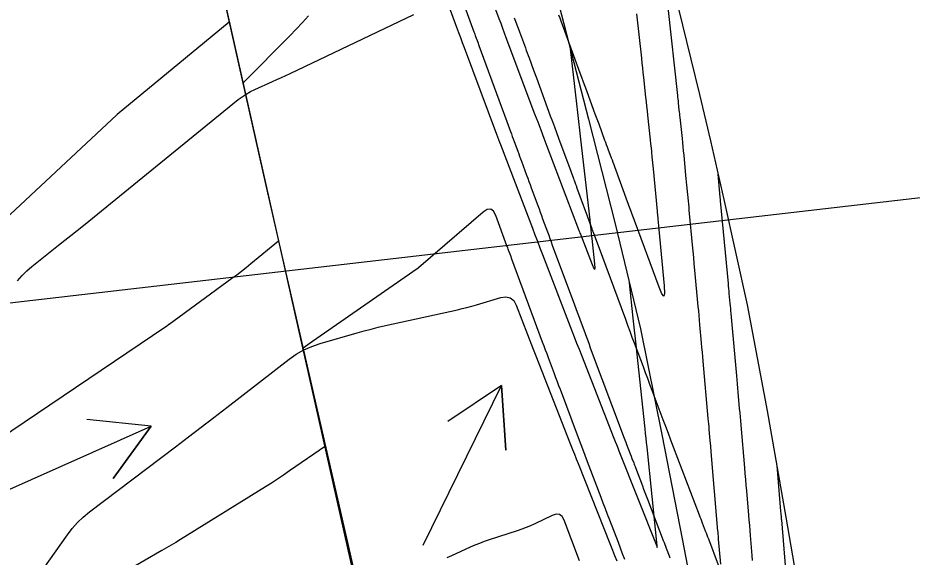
# Model space of a CAD drawing. Extents: x 954385 to 988206, y 1868364 to 1924553.
# Drawn here: x 957869.5 to 957952.4, y 1919467.8 to 1919517.8 of the extents above; entities that cross this region are included whole.
import ezdxf

# ---------------------------------------------------------------- set-up
doc = ezdxf.new("R2010")
doc.units = 0
for name, color, linetype in [('1', 7, 'Continuous'), ('Default', 7, 'Continuous'), ('Ex_Major Contours', 7, 'Continuous'), ('Ex_Minor Contours', 7, 'Continuous'), ('Perimeter', 7, 'Continuous'), ('Slopes', 7, 'Continuous')]:
    doc.layers.add(name, color=color, linetype=linetype)

msp = doc.modelspace()

# ---------------------------------------------------------------- linework, layer by layer
for points in [[(957889.132, 1919517.402), (957878.76, 1919508.844), (957878.745, 1919508.832), (957878.727, 1919508.816), (957878.717, 1919508.807), (957865.032, 1919496.051)], [(957860.57, 1919473.881), (957883.269, 1919489.183), (957883.285, 1919489.194), (957883.3, 1919489.204), (957883.315, 1919489.215), (957883.33, 1919489.227), (957883.466, 1919489.33), (957883.493, 1919489.351), (957883.521, 1919489.372), (957883.549, 1919489.392), (957883.577, 1919489.413), (957889.387, 1919493.656), (957889.833, 1919493.986), (957890.273, 1919494.323), (957890.708, 1919494.666), (957891.139, 1919495.015), (957893.706, 1919497.131)], [(957898.048, 1919478.103), (957894.737, 1919475.796), (957894.183, 1919475.416), (957893.623, 1919475.043), (957893.059, 1919474.677), (957892.49, 1919474.319), (957884.622, 1919469.443), (957884.196, 1919469.18), (957883.767, 1919468.921), (957883.337, 1919468.666), (957882.905, 1919468.413), (957864.812, 1919457.937)]]:
    msp.add_lwpolyline(points)
at = {"layer": '1'}
for points in [[(957907.064, 1919566.442), (957908.777, 1919559.571), (957909.559, 1919556.753), (957912.212, 1919547.1), (957914.83, 1919537.439), (957917.404, 1919527.768), (957919.947, 1919518.09), (957922.443, 1919508.401), (957924.909, 1919498.706), (957927.267, 1919488.986), (957929.232, 1919479.179), (957931.155, 1919469.361), (957933.04, 1919459.536), (957827.772, 1919435.913)], [(957911.386, 1919525.188), (957914.141, 1919517.733), (957914.303, 1919517.296), (957914.465, 1919516.86), (957914.628, 1919516.424), (957914.791, 1919515.988), (957917.451, 1919508.898), (957917.731, 1919508.152), (957918.012, 1919507.407), (957918.294, 1919506.662), (957918.577, 1919505.918), (957921.517, 1919498.192), (957921.56, 1919498.078), (957921.604, 1919497.964), (957921.648, 1919497.85), (957921.692, 1919497.736), (957922.77, 1919494.943), (957922.932, 1919494.572), (957923.031, 1919494.459), (957923.067, 1919494.604), (957923.039, 1919495.008), (957922.782, 1919497.352), (957922.734, 1919497.779), (957922.687, 1919498.207), (957922.639, 1919498.635), (957922.59, 1919499.063), (957921.738, 1919506.558), (957921.644, 1919507.379), (957921.549, 1919508.201), (957921.454, 1919509.022), (957921.358, 1919509.843), (957920.76, 1919514.933)], [(957909.393, 1919519.143), (957910.211, 1919516.93), (957910.387, 1919516.457), (957910.562, 1919515.984), (957910.739, 1919515.511), (957910.916, 1919515.039), (957913.925, 1919507.015), (957914.016, 1919506.773), (957914.108, 1919506.531), (957914.199, 1919506.289), (957914.291, 1919506.047), (957917.236, 1919498.309), (957917.469, 1919497.699), (957917.702, 1919497.089), (957917.936, 1919496.479), (957918.171, 1919495.87), (957920.903, 1919488.796), (957921.123, 1919488.227), (957921.344, 1919487.657), (957921.565, 1919487.088), (957921.788, 1919486.52), (957924.802, 1919478.823), (957924.917, 1919478.529), (957925.033, 1919478.236), (957925.148, 1919477.943), (957925.264, 1919477.651), (957928.767, 1919468.832), (957928.781, 1919468.798), (957928.815, 1919468.714), (957928.818, 1919468.706), (957928.82, 1919468.703), (957928.821, 1919468.706), (957928.821, 1919468.715), (957928.809, 1919468.835), (957928.807, 1919468.848), (957927.866, 1919478.016), (957927.823, 1919478.434), (957927.779, 1919478.853), (957927.735, 1919479.271), (957927.691, 1919479.689), (957926.832, 1919487.765), (957926.773, 1919488.314), (957926.714, 1919488.862), (957926.655, 1919489.411), (957926.595, 1919489.96), (957926.232, 1919493.252)], [(957869.526, 1919493.436), (957869.929, 1919493.912), (957870.369, 1919494.355), (957870.845, 1919494.764), (957873.317, 1919496.722), (957873.894, 1919497.18), (957874.469, 1919497.639), (957875.043, 1919498.101), (957875.615, 1919498.564), (957889.979, 1919510.22), (957890.337, 1919510.492), (957890.711, 1919510.738), (957891.1, 1919510.96), (957891.504, 1919511.157), (957893.152, 1919511.893), (957893.563, 1919512.079), (957893.974, 1919512.267), (957894.383, 1919512.457), (957894.791, 1919512.65), (957906.263, 1919518.12)], [(957871.887, 1919466.68), (957874.136, 1919469.887), (957874.583, 1919470.475), (957875.072, 1919471.023), (957875.602, 1919471.53), (957876.173, 1919471.998), (957884.168, 1919478.048), (957885.356, 1919478.95), (957886.542, 1919479.855), (957887.725, 1919480.763), (957888.906, 1919481.674), (957894.686, 1919486.147), (957895.353, 1919486.615), (957896.054, 1919487.014), (957896.79, 1919487.345), (957897.561, 1919487.608), (957900.983, 1919488.6), (957901.638, 1919488.784), (957902.296, 1919488.957), (957902.957, 1919489.12), (957903.62, 1919489.272), (957910.287, 1919490.743), (957910.733, 1919490.846), (957911.176, 1919490.957), (957911.617, 1919491.076), (957912.056, 1919491.203), (957914.308, 1919491.878), (957914.789, 1919491.951), (957915.188, 1919491.858), (957915.506, 1919491.6), (957915.743, 1919491.175), (957917.319, 1919487.093), (957917.379, 1919486.937), (957917.44, 1919486.781), (957917.501, 1919486.625), (957917.561, 1919486.47), (957920.785, 1919478.239), (957920.957, 1919477.8), (957921.13, 1919477.361), (957921.303, 1919476.922), (957921.477, 1919476.483), (957924.476, 1919468.934), (957924.671, 1919468.442), (957924.867, 1919467.951), (957925.064, 1919467.459)]]:
    msp.add_lwpolyline(points, dxfattribs=at)
at = {"layer": 'Default'}
msp.add_line((958200.602, 1918129.717), (957843.865, 1919719.405), dxfattribs=at)
at = {"layer": 'Ex_Major Contours'}
msp.add_lwpolyline([(957926.895, 1919518.188), (957927.344, 1919514.057), (957927.392, 1919513.612), (957927.441, 1919513.168), (957927.489, 1919512.723), (957927.537, 1919512.278), (957927.736, 1919510.45), (957927.781, 1919510.03), (957927.827, 1919509.61), (957927.872, 1919509.189), (957927.916, 1919508.769), (957928.157, 1919506.508), (957928.171, 1919506.377), (957928.185, 1919506.246), (957928.199, 1919506.114), (957928.213, 1919505.983), (957928.269, 1919505.458), (957928.283, 1919505.326), (957928.296, 1919505.195), (957928.309, 1919505.063), (957928.322, 1919504.932), (957928.404, 1919504.08), (957928.43, 1919503.802), (957928.807, 1919499.867), (957928.82, 1919499.726), (957928.834, 1919499.586), (957928.847, 1919499.446), (957928.86, 1919499.306), (957928.912, 1919498.745), (957928.925, 1919498.605), (957928.938, 1919498.465), (957928.951, 1919498.324), (957928.964, 1919498.184), (957929.45, 1919492.958), (957929.485, 1919492.263), (957929.418, 1919492.014), (957929.25, 1919492.21), (957928.981, 1919492.851), (957926.79, 1919498.771), (957926.73, 1919498.936), (957926.669, 1919499.101), (957926.608, 1919499.265), (957926.548, 1919499.43), (957926.307, 1919500.089), (957926.246, 1919500.254), (957926.186, 1919500.419), (957926.126, 1919500.583), (957926.065, 1919500.748), (957924.881, 1919503.984), (957924.806, 1919504.189), (957924.731, 1919504.394), (957924.655, 1919504.599), (957924.579, 1919504.804), (957924.275, 1919505.624), (957924.199, 1919505.829), (957924.123, 1919506.033), (957924.047, 1919506.238), (957923.971, 1919506.443), (957923.418, 1919507.934), (957923.301, 1919508.25), (957923.183, 1919508.567), (957923.067, 1919508.884), (957922.95, 1919509.201), (957922.278, 1919511.031), (957922.128, 1919511.441), (957921.977, 1919511.852), (957921.826, 1919512.262), (957921.675, 1919512.673), (957919.899, 1919517.509), (957919.802, 1919517.772), (957919.706, 1919518.036)], dxfattribs=at)
at = {"layer": 'Ex_Minor Contours'}
for points in [[(957908.922, 1919524.521), (957911.824, 1919516.494), (957911.862, 1919516.389), (957911.9, 1919516.284), (957911.938, 1919516.179), (957911.977, 1919516.074), (957912.17, 1919515.548), (957912.286, 1919515.233), (957914.349, 1919509.616), (957914.658, 1919508.776), (957915.208, 1919507.276), (957915.293, 1919507.046), (957915.378, 1919506.816), (957915.463, 1919506.586), (957915.548, 1919506.355), (957915.89, 1919505.435), (957915.975, 1919505.205), (957916.06, 1919504.975), (957916.146, 1919504.744), (957916.231, 1919504.514), (957916.709, 1919503.226), (957916.817, 1919502.934), (957916.924, 1919502.643), (957917.031, 1919502.351), (957917.138, 1919502.059), (957917.746, 1919500.399), (957917.858, 1919500.094), (957917.969, 1919499.789), (957918.081, 1919499.484), (957918.193, 1919499.179), (957918.639, 1919497.959), (957918.751, 1919497.654), (957918.863, 1919497.349), (957918.975, 1919497.045), (957919.088, 1919496.74), (957921.143, 1919491.187), (957921.265, 1919490.857), (957921.387, 1919490.527), (957921.509, 1919490.197), (957921.632, 1919489.867), (957922.12, 1919488.546), (957922.243, 1919488.216), (957922.365, 1919487.886), (957922.489, 1919487.556), (957922.612, 1919487.227), (957925.759, 1919478.843), (957925.821, 1919478.679), (957925.882, 1919478.516), (957925.898, 1919478.475), (957925.913, 1919478.434), (957925.929, 1919478.393), (957925.944, 1919478.352), (957926.308, 1919477.398), (957926.39, 1919477.183), (957926.472, 1919476.967), (957926.636, 1919476.537), (957926.677, 1919476.43), (957926.718, 1919476.322), (957926.758, 1919476.215), (957926.799, 1919476.107), (957927.436, 1919474.434), (957927.556, 1919474.119), (957927.676, 1919473.804), (957927.796, 1919473.489), (957927.916, 1919473.175), (957929.375, 1919469.346), (957929.443, 1919469.169), (957929.51, 1919468.992), (957929.578, 1919468.816), (957929.646, 1919468.639), (957929.918, 1919467.933), (957929.986, 1919467.757)], [(957934.702, 1919467.158), (957934.508, 1919469.483), (957934.488, 1919469.731), (957934.467, 1919469.979), (957934.462, 1919470.041), (957934.457, 1919470.102), (957934.452, 1919470.164), (957934.446, 1919470.226), (957933.815, 1919477.579), (957933.771, 1919478.095), (957933.727, 1919478.61), (957933.638, 1919479.642), (957933.616, 1919479.899), (957933.593, 1919480.157), (957933.571, 1919480.415), (957933.548, 1919480.673), (957933.074, 1919485.967), (957933.036, 1919486.391), (957932.998, 1919486.814), (957932.96, 1919487.238), (957932.922, 1919487.662), (957932.771, 1919489.357), (957932.733, 1919489.781), (957932.694, 1919490.204), (957932.655, 1919490.628), (957932.616, 1919491.052), (957932.303, 1919494.418), (957932.249, 1919495), (957932.195, 1919495.583), (957932.141, 1919496.165), (957932.086, 1919496.748), (957931.816, 1919499.653), (957931.788, 1919499.948), (957931.76, 1919500.243), (957931.732, 1919500.538), (957931.704, 1919500.833), (957931.563, 1919502.307), (957931.507, 1919502.897), (957931.478, 1919503.192), (957931.297, 1919505.085), (957931.26, 1919505.469), (957931.222, 1919505.852), (957931.182, 1919506.235), (957931.142, 1919506.618), (957930.933, 1919508.578), (957930.915, 1919508.747), (957930.897, 1919508.916), (957930.879, 1919509.084), (957930.861, 1919509.253), (957930.789, 1919509.929), (957930.771, 1919510.097), (957930.753, 1919510.266), (957930.735, 1919510.435), (957930.717, 1919510.604), (957929.832, 1919518.753)], [(957890.407, 1919511.728), (957890.416, 1919511.738), (957890.437, 1919511.76), (957890.457, 1919511.782), (957890.478, 1919511.804), (957890.499, 1919511.826), (957894.744, 1919516.126), (957895.337, 1919516.739), (957895.917, 1919517.364), (957896.485, 1919518)], [(957915.567, 1919517.812), (957915.685, 1919517.486), (957915.804, 1919517.16), (957915.922, 1919516.834), (957916.042, 1919516.509), (957916.589, 1919515.019), (957916.674, 1919514.787), (957916.759, 1919514.556), (957916.844, 1919514.325), (957916.929, 1919514.094), (957917.353, 1919512.939), (957917.607, 1919512.246), (957918.901, 1919508.723), (957919.091, 1919508.207), (957919.281, 1919507.692), (957919.472, 1919507.176), (957919.663, 1919506.661), (957920.807, 1919503.575), (957920.83, 1919503.512), (957920.833, 1919503.506), (957921.05, 1919502.912), (957921.093, 1919502.795), (957921.107, 1919502.756), (957921.243, 1919502.383), (957921.268, 1919502.314), (957921.293, 1919502.246), (957921.318, 1919502.177), (957921.344, 1919502.108), (957922.654, 1919498.53), (957922.71, 1919498.377), (957922.766, 1919498.225), (957922.822, 1919498.073), (957922.878, 1919497.92), (957923.273, 1919496.855), (957923.329, 1919496.702), (957925.862, 1919489.856), (957926.065, 1919489.309), (957926.268, 1919488.762), (957926.472, 1919488.216), (957926.677, 1919487.67), (957927.497, 1919485.486), (957927.702, 1919484.94), (957927.907, 1919484.394), (957928.112, 1919483.848), (957928.317, 1919483.302), (957929.339, 1919480.581), (957929.577, 1919479.945), (957929.817, 1919479.31), (957930.058, 1919478.675), (957930.299, 1919478.04), (957932.707, 1919471.718), (957932.777, 1919471.533), (957932.848, 1919471.348), (957932.918, 1919471.163), (957932.989, 1919470.978), (957933.271, 1919470.238), (957933.342, 1919470.053), (957933.412, 1919469.868), (957933.483, 1919469.683), (957933.554, 1919469.498), (957934.475, 1919467.106)], [(957937.656, 1919467.493), (957937.617, 1919467.96), (957937.462, 1919469.826), (957937.423, 1919470.293), (957937.384, 1919470.759), (957937.344, 1919471.226), (957937.304, 1919471.692), (957937.11, 1919473.956), (957937.064, 1919474.489), (957937.018, 1919475.022), (957936.972, 1919475.555), (957936.927, 1919476.088), (957936.586, 1919480.05), (957936.553, 1919480.432), (957936.52, 1919480.814), (957936.486, 1919481.196), (957936.452, 1919481.578), (957936.316, 1919483.105), (957936.282, 1919483.487), (957936.247, 1919483.869), (957936.213, 1919484.251), (957936.179, 1919484.632), (957935.664, 1919490.401), (957935.643, 1919490.631), (957935.622, 1919490.861), (957935.601, 1919491.091), (957935.58, 1919491.321), (957935.494, 1919492.241), (957935.473, 1919492.471), (957935.452, 1919492.701), (957935.43, 1919492.931), (957935.409, 1919493.161), (957934.693, 1919500.844), (957934.688, 1919500.9), (957934.682, 1919500.956), (957934.661, 1919501.18), (957934.458, 1919503.304)], [(957925.808, 1919467.595), (957925.608, 1919468.116), (957925.408, 1919468.638), (957925.209, 1919469.16), (957924.413, 1919471.249), (957924.214, 1919471.771), (957924.015, 1919472.293), (957923.816, 1919472.815), (957923.617, 1919473.338), (957922.51, 1919476.242), (957922.26, 1919476.9), (957922.011, 1919477.558), (957921.762, 1919478.217), (957921.514, 1919478.876), (957919.84, 1919483.337), (957919.702, 1919483.704), (957919.564, 1919484.072), (957919.426, 1919484.439), (957919.288, 1919484.806), (957918.737, 1919486.275), (957918.599, 1919486.643), (957918.462, 1919487.01), (957918.325, 1919487.378), (957918.189, 1919487.746), (957915.345, 1919495.432), (957915.229, 1919495.744), (957915.037, 1919496.265), (957914.998, 1919496.369), (957914.96, 1919496.473), (957914.921, 1919496.577), (957914.883, 1919496.681), (957913.855, 1919499.489), (957913.644, 1919499.885), (957913.377, 1919500.068), (957913.054, 1919500.038), (957912.676, 1919499.795), (957906.679, 1919494.623), (957906.667, 1919494.613), (957906.654, 1919494.603), (957906.628, 1919494.583), (957906.623, 1919494.578), (957906.617, 1919494.574), (957906.611, 1919494.57), (957906.605, 1919494.566), (957906.58, 1919494.551), (957906.568, 1919494.543), (957906.556, 1919494.535), (957896.864, 1919487.801), (957896.422, 1919487.49), (957895.985, 1919487.174), (957895.979, 1919487.17)], [(957939.893, 1919476.29), (957940.254, 1919472.083), (957940.277, 1919471.816), (957940.3, 1919471.549), (957940.306, 1919471.483), (957940.311, 1919471.416), (957940.317, 1919471.349), (957940.323, 1919471.283), (957940.866, 1919464.756)], [(957921.614, 1919467.476), (957920.185, 1919471.227), (957919.997, 1919471.564), (957919.749, 1919471.751), (957919.441, 1919471.787), (957919.072, 1919471.672), (957917.477, 1919470.91), (957917.075, 1919470.726), (957916.668, 1919470.556), (957916.256, 1919470.399), (957915.838, 1919470.255), (957913.234, 1919469.407), (957912.785, 1919469.254), (957912.341, 1919469.088), (957911.901, 1919468.91), (957911.467, 1919468.719), (957909.738, 1919467.931), (957909.303, 1919467.741)]]:
    msp.add_lwpolyline(points, dxfattribs=at)
at = {"layer": 'Perimeter'}
for points in [[(957817.372, 1919769.232), (957831.573, 1919731.267), (957843.682, 1919693.162), (957854.383, 1919657.846), (957864.753, 1919618.743), (957875.296, 1919577.825), (957884.584, 1919537.635), (957892.533, 1919502.268), (957902.065, 1919460.502), (957910.491, 1919421.742), (957920.001, 1919379.492)], [(957917.828, 1919568.858), (957919.752, 1919559.041), (957921.699, 1919549.229), (957923.69, 1919539.427), (957927.885, 1919530.12), (957930.346, 1919520.423), (957932.717, 1919510.707), (957933.741, 1919506.417), (957934.995, 1919500.969), (957937.145, 1919491.203), (957939.003, 1919481.371), (957940.73, 1919471.51), (957942.116, 1919463.458), (957942.431, 1919461.643), (957943.817, 1919451.705), (957945.206, 1919441.768), (957946.592, 1919431.831), (957947.423, 1919426.893), (957948.39, 1919421.985), (957948.831, 1919420.127), (957948.144, 1919419.963), (957949.136, 1919411.904), (957950.256, 1919401.907), (957951.583, 1919391.956)]]:
    msp.add_lwpolyline(points, dxfattribs=at)
at = {"layer": 'Slopes'}
for points in [[(958107.131, 1919518.928), (957780.867, 1919481.187), (957785.684, 1919484.764), (957780.867, 1919481.187), (957786.373, 1919478.804)], [(957907.131, 1919468.928), (957914.377, 1919483.72), (957914.785, 1919477.734), (957914.377, 1919483.72), (957909.397, 1919480.374)], [(957857.131, 1919468.928), (957881.909, 1919479.947), (957878.38, 1919475.095), (957881.909, 1919479.947), (957875.942, 1919480.577)]]:
    msp.add_lwpolyline(points, dxfattribs=at)

doc.saveas('drawing.dxf')
